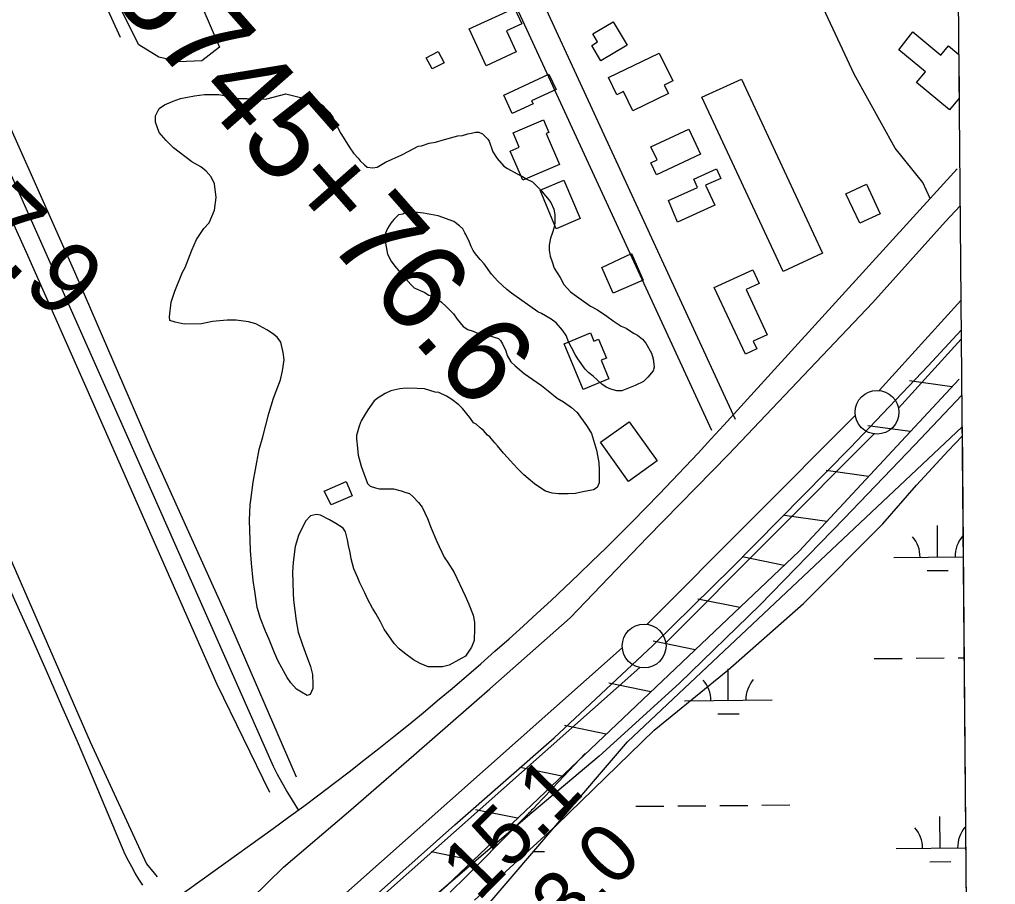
# Model space of a CAD drawing. Extents: x 3567028 to 3605064, y 510945 to 536587.
# Drawn here: x 3601737 to 3602852, y 526467 to 527456 of the extents above; entities that cross this region are included whole.
import ezdxf

# ---------------------------------------------------------------- set-up
doc = ezdxf.new("R2010")
doc.units = 0
for name, color, linetype in [('V-BLDG-OTLN', 7, 'Continuous'), ('V-FLOD-BASE', 7, 'Continuous'), ('V-GRID-FRAM', 7, 'Continuous'), ('V-LEVE-TOET', 7, 'Continuous'), ('V-RIVR-RANG', 7, 'Continuous'), ('V-RIVR-RANG-IDEN', 7, 'Continuous'), ('V-ROAD-CNTR', 7, 'Continuous'), ('V-RRAP-FSHR', 7, 'Continuous'), ('V-SITE-VEGE', 7, 'Continuous'), ('V-SURV-IDEN', 7, 'Continuous'), ('V-SURV-LINE', 7, 'Continuous'), ('V-TOPO-MINR', 7, 'Continuous'), ('V-TOPO-SHOR', 7, 'Continuous'), ('V-WETL-SWMP', 7, 'Continuous')]:
    doc.layers.add(name, color=color, linetype=linetype)

msp = doc.modelspace()

# ---------------------------------------------------------------- linework, layer by layer
at = {"layer": 'V-BLDG-OTLN'}
for p, q in [((3602741.2, 527421.4), (3602757.1, 527441.9)), ((3602757.1, 527441.9), (3602789.1, 527415.2)), ((3602771.7, 527396.1), (3602741.2, 527421.4)), ((3602789.1, 527415.2), (3602797.8, 527425.7)), ((3602797.8, 527425.7), (3602809.6, 527415.9)), ((3602809.6, 527415.9), (3602810, 527366.1)), ((3602761.5, 527383.8), (3602771.7, 527396.1)), ((3602798.9, 527352.7), (3602761.5, 527383.8)), ((3602810, 527366.1), (3602798.9, 527352.7))]:
    msp.add_line(p, q, dxfattribs=at)
for points in [[(3602304, 527418.9), (3602269.7, 527403.1), (3602250.4, 527445.2), (3602302.1, 527469), (3602310.4, 527450.8), (3602293, 527442.8)], [(3602414.7, 527453.2), (3602430.7, 527426.5), (3602400.8, 527408.7), (3602390.3, 527426.3), (3602397.1, 527430.4), (3602391.7, 527439.4)], [(3602221.7, 527406.5), (3602208, 527399.4), (3602201.3, 527412.2), (3602215, 527419.4)], [(3602409.5, 527389.5), (3602467.5, 527417.6), (3602482.9, 527385.7), (3602473.2, 527381), (3602477.9, 527371.3), (3602437.2, 527351.6), (3602426.6, 527373.7), (3602419, 527370)], [(3602289.8, 527369.4), (3602341.5, 527393.6), (3602349.6, 527376.1), (3602321.7, 527363.1), (3602323.3, 527359.7), (3602299.5, 527348.6)], [(3602561.3, 527387.7), (3602654, 527188.8), (3602609, 527167.8), (3602516.1, 527367.2)], [(3602300.7, 527326.4), (3602335.1, 527341.2), (3602341.3, 527326.8), (3602338.4, 527325.5), (3602353.5, 527290.3), (3602311.5, 527272.3), (3602297.1, 527305.6), (3602307.6, 527310.1)], [(3602458, 527310.3), (3602501.1, 527330.5), (3602514.5, 527302), (3602464.2, 527278.4), (3602457.7, 527292.2), (3602465.1, 527295.7)], [(3602478.2, 527249.2), (3602511.1, 527264), (3602506.9, 527273.3), (3602533, 527285.1), (3602537.8, 527274.4), (3602520.5, 527266.6), (3602530.9, 527243.6), (3602488.2, 527224.3)], [(3602358.4, 527272.3), (3602377.1, 527228.5), (3602349.8, 527216.8), (3602331.6, 527260.9)], [(3602680.7, 527256.8), (3602704.2, 527267.7), (3602719.9, 527233.9), (3602696.7, 527223.2)], [(3602435.7, 527188.4), (3602449, 527157.9), (3602414.7, 527143), (3602401.8, 527172.6)], [(3602530.4, 527149.8), (3602574.3, 527170), (3602581.6, 527154.1), (3602566.7, 527147.2), (3602590.6, 527095.6), (3602574.7, 527088.2), (3602578.8, 527079.4), (3602566, 527073.5)], [(3602380.7, 527032.9), (3602358.9, 527085.3), (3602389, 527097.9), (3602392.9, 527088.4), (3602398.2, 527090.6), (3602407.1, 527069), (3602401.1, 527066.5), (3602410, 527045.1)], [(3602433, 526996), (3602465, 526951.4), (3602432.4, 526928), (3602400.4, 526972.7)], [(3602084.7, 526916.9), (3602109.8, 526927.8), (3602116.8, 526911.7), (3602092.6, 526901.2)]]:
    msp.add_lwpolyline(points, close=True, dxfattribs=at)
at = {"layer": 'V-FLOD-BASE'}
msp.add_lwpolyline([(3602108.1, 526423.4), (3602233.9, 526535.5), (3602347.6, 526634.9), (3602460.1, 526740.6), (3602550.7, 526829.7), (3602685.7, 526966.5), (3602774.6, 527060.3), (3602812.4, 527100.9)], dxfattribs=at)
at = {"layer": 'V-GRID-FRAM'}
msp.add_lwpolyline([(3571081.5, 534531.3), (3602744.1, 534798.4), (3602905.4, 516616.2), (3571226.9, 516349), (3571081.5, 534531.3)], dxfattribs=at)
at = {"layer": 'V-LEVE-TOET'}
for points in [[(3601964.4, 526414.6), (3602038.1, 526487.2), (3602112.5, 526550.4), (3602187, 526615.2), (3602273.9, 526690.9), (3602365.6, 526772.1), (3602454.2, 526864.2), (3602546.7, 526958.6), (3602625.1, 527041.4), (3602711.3, 527132), (3602794.4, 527224.9), (3602811.1, 527242.9)], [(3602813, 527026.7), (3602759.5, 526970), (3602678.7, 526885.7), (3602582.3, 526786.5), (3602490.6, 526697.6), (3602398.9, 526614), (3602322.1, 526549.3), (3602213.2, 526456.4)]]:
    msp.add_lwpolyline(points, dxfattribs=at)
at = {"layer": 'V-ROAD-CNTR'}
for points in [[(3602776.9, 527251.3), (3602768.8, 527269.5), (3602737.1, 527308.7), (3602690.3, 527393.3), (3600737.5, 531577.4), (3599245.3, 534772.2)], [(3602554.7, 526998.7), (3602293.4, 527565.6)], [(3602527.5, 526986.1), (3602266.2, 527552.9)], [(3601877.4, 526466.7), (3601873.1, 526473.5), (3601868.9, 526480.4), (3601864.9, 526487.4), (3601861.1, 526494.5), (3601857.5, 526501.7), (3601854.1, 526509), (3601837.1, 526549.7), (3601820, 526590.3), (3601802.7, 526630.9), (3601785.1, 526671.3), (3601767.4, 526711.7), (3601749.5, 526752), (3601731.4, 526792.2), (3601713.1, 526832.3), (3601675.5, 526919.6), (3601637.8, 527006.7), (3601599.8, 527093.8), (3601561.6, 527180.7), (3601523.1, 527267.6), (3601501.8, 527314.1), (3601480.7, 527360.6), (3601459.8, 527407.2), (3601439, 527453.9)], [(3602055.5, 526552.8), (3602052.8, 526556.8), (3602047.2, 526565.7), (3602041.8, 526574.6), (3602036.5, 526583.7), (3602031.5, 526592.9), (3602026.6, 526602.1), (3601971.3, 526728), (3601915.7, 526853.8), (3601860, 526979.5), (3601666, 527414.8)], [(3602541.1, 526992.4), (3602807.9, 527285.3)], [(3599778.4, 524935), (3600301.8, 525298.3), (3601265.8, 525978.2), (3601681.3, 526283.6), (3602026.3, 526531.5)]]:
    msp.add_lwpolyline(points, dxfattribs=at)
msp.add_arc((3600123.7, 529174.5), 3256.6, 305.7489, 317.928, dxfattribs=at)
at = {"layer": 'V-RRAP-FSHR'}
for p, q in [((3602801.8, 527036.2), (3602753.4, 527042.9)), ((3602754.1, 526984.9), (3602705.8, 526991.6)), ((3602706.5, 526933.6), (3602658.1, 526940.3)), ((3602658.8, 526882.3), (3602610.5, 526889)), ((3602610.1, 526832.1), (3602562.3, 526841.8)), ((3602559.4, 526783.9), (3602511.5, 526793.6)), ((3602508.6, 526735.7), (3602460.7, 526745.4)), ((3602457.8, 526687.5), (3602410, 526697.3)), ((3602407, 526639.3), (3602359.2, 526649.1)), ((3602356.2, 526591.2), (3602308.4, 526600.9)), ((3602305.5, 526543), (3602257.6, 526552.7)), ((3602254.7, 526494.8), (3602206.8, 526504.5))]:
    msp.add_line(p, q, dxfattribs=at)
msp.add_lwpolyline([(3601833.7, 526125.6), (3601967.7, 526241.2), (3602225.1, 526466.7), (3602627.4, 526848.4), (3602810, 527045)], dxfattribs=at)
at = {"layer": 'V-SITE-VEGE'}
for p, q in [((3602797.4, 526962.8), (3602813.5, 526979.6)), ((3602813.5, 526979.6), (3602822.4, 525975.2)), ((3602761.4, 526923.7), (3602797.4, 526962.8)), ((3602723, 526879.7), (3602761.4, 526923.7)), ((3602632.3, 526788.6), (3602723, 526879.7)), ((3602545.7, 526712.1), (3602632.3, 526788.6)), ((3602461.6, 526643.8), (3602545.7, 526712.1)), ((3602350.5, 526535.6), (3602461.6, 526643.8)), ((3602256.5, 526449.3), (3602350.5, 526535.6))]:
    msp.add_line(p, q, dxfattribs=at)
for points in [[(3601696.1, 528048.1), (3601965.2, 527424.3), (3601944.8, 527408.8), (3601918.6, 527407.4), (3601895.8, 527412.7), (3601872.8, 527427), (3601851.9, 527468.7), (3601575.9, 528065.5)], [(3601999.4, 526883.8), (3602000.1, 526901.2), (3602000.7, 526906.6), (3602003.7, 526927.1), (3602006.2, 526941.5), (3602010.4, 526964.3), (3602014.7, 526978.8), (3602021.3, 527005.8), (3602026.8, 527023.2), (3602034.6, 527044.3), (3602037.1, 527054.5), (3602038.9, 527067.1), (3602037.7, 527075.5), (3602035.3, 527087), (3602031.1, 527093), (3602025.7, 527097.2), (3602019.1, 527101.4), (3602006.5, 527108.1), (3601998.1, 527110.5), (3601984.3, 527112.3), (3601974, 527112.4), (3601957.2, 527110.6), (3601944.6, 527108.2), (3601924.7, 527107.6), (3601914.5, 527110.1), (3601908.5, 527111.9), (3601907.9, 527116.1), (3601909.7, 527132.9), (3601914, 527145.5), (3601923, 527167.2), (3601926, 527172.6), (3601933.3, 527192.4), (3601938.7, 527204.4), (3601947.2, 527217), (3601953.2, 527223.6), (3601959.2, 527238.1), (3601961.1, 527252.5), (3601959.3, 527268.1), (3601955.7, 527276), (3601949.7, 527282.6), (3601943.7, 527287.4), (3601933.5, 527293.4), (3601912.5, 527309.1), (3601904.1, 527317.6), (3601896.3, 527326.6), (3601892.1, 527338.6), (3601892.1, 527345.8), (3601896.3, 527354.3), (3601902.4, 527358.5), (3601912, 527362.6), (3601920.4, 527365.6), (3601936.7, 527368.6), (3601948.1, 527370.4), (3601964.3, 527370.4), (3601974.5, 527368.5), (3601987.2, 527365.5), (3601996.2, 527365.5), (3602007, 527364.9), (3602019, 527365.4), (3602040.7, 527370.8), (3602073.2, 527362.9)], [(3602073.2, 527362.9), (3602079.2, 527360.5), (3602082.8, 527358.1), (3602087.6, 527352.7), (3602090.6, 527349.7), (3602094.8, 527343.6), (3602096, 527340), (3602103.7, 527325.6), (3602113.9, 527309.3), (3602118.1, 527303.3), (3602123.5, 527297.3), (3602125.9, 527294.3), (3602130.7, 527290), (3602133.7, 527287), (3602140.4, 527286.4), (3602145.2, 527287), (3602154.8, 527293), (3602173.5, 527301.4), (3602181.3, 527305.6), (3602192.1, 527311), (3602195.7, 527311.6), (3602204.7, 527314.6), (3602212, 527315.7), (3602222.2, 527318.7), (3602237.2, 527322.9), (3602242.7, 527323.5), (3602248.7, 527325.3), (3602252.9, 527325.9), (3602257.7, 527327.1), (3602261.3, 527327.1), (3602265.5, 527325.3), (3602271.5, 527319.2), (3602273.3, 527316.8), (3602277.5, 527304.8), (3602282.3, 527297), (3602290.1, 527288.5), (3602294.3, 527285.5), (3602305.1, 527279.5), (3602311.1, 527276.5), (3602315.3, 527274), (3602322.5, 527270.4), (3602333.3, 527259.6), (3602335.1, 527257.2), (3602339.9, 527251.7), (3602343.5, 527246.9), (3602347.1, 527239.1), (3602348.3, 527232.5), (3602348.3, 527224.7), (3602347.7, 527219.9), (3602345.3, 527211.4), (3602343.4, 527206), (3602341.6, 527198.2), (3602341.6, 527192.2), (3602342.8, 527185.6), (3602345.2, 527179), (3602347.6, 527171.7), (3602354.2, 527160.9), (3602358.4, 527153.1), (3602366.2, 527144.7), (3602372.8, 527139.8), (3602389, 527128.4), (3602396.8, 527124.1), (3602407.6, 527116.9), (3602414.8, 527111.5), (3602423.8, 527105.4), (3602429.8, 527103), (3602438.2, 527097.6), (3602442.5, 527095.2), (3602448.5, 527090.4), (3602452.1, 527086.1), (3602458.6, 527074.7), (3602460.4, 527068.1), (3602461.6, 527058.5), (3602460.4, 527054.3), (3602454.4, 527047.1), (3602449.6, 527042.3), (3602439.9, 527037.5), (3602424.9, 527031.5), (3602418.9, 527031.5), (3602412.3, 527033.3), (3602406.9, 527035.7), (3602402, 527039.3), (3602391.8, 527048.4), (3602387, 527052), (3602382.8, 527056.2), (3602374.4, 527068.3), (3602371.4, 527073.1), (3602367.3, 527080.9), (3602364.3, 527086.9), (3602361.3, 527094.7), (3602357.1, 527100.8), (3602349.9, 527109.2), (3602343.9, 527113.4), (3602333.1, 527120.1), (3602328.8, 527121.9), (3602298.8, 527143), (3602293.4, 527147.2), (3602283.2, 527156.8), (3602276, 527164.7), (3602267.6, 527176.7), (3602262.8, 527181.5)], [(3602262.8, 527181.5), (3602257.4, 527188.2), (3602255, 527191.8), (3602252.6, 527196.6), (3602250.8, 527201.4), (3602246.6, 527210.4), (3602245.4, 527212.2), (3602243, 527216.5), (3602239.4, 527220.1), (3602232.8, 527224.9), (3602214.8, 527231.5), (3602198, 527234.6), (3602191.4, 527235.2), (3602183.5, 527236.4), (3602179.3, 527236.4), (3602174.5, 527233.4), (3602169.7, 527232.8), (3602164.3, 527227.4), (3602160.7, 527223.2), (3602157, 527217.2), (3602154.6, 527211.8), (3602154.6, 527200.4), (3602157, 527187.8), (3602161.2, 527179.9), (3602165.4, 527173.9), (3602176.8, 527160.7), (3602184, 527152.8), (3602187.6, 527149.2), (3602194.2, 527146.2), (3602199, 527144.4), (3602204.4, 527140.8), (3602207.4, 527140.2), (3602211.6, 527138.9), (3602218.8, 527132.9), (3602224.2, 527128.1), (3602232.6, 527119.7), (3602236.8, 527113.6), (3602243.4, 527105.2), (3602248.8, 527101.6), (3602254.8, 527099.8), (3602259, 527098), (3602267.5, 527095.5), (3602272.9, 527094.9), (3602283.7, 527091.3), (3602286.1, 527088.9), (3602288.5, 527085.3), (3602292.1, 527077.4), (3602293.9, 527072), (3602298.1, 527064.8), (3602302.9, 527060), (3602313.1, 527051.5), (3602332.9, 527037.7), (3602340.7, 527031.6), (3602350.9, 527023.2), (3602358.1, 527019), (3602367.1, 527012.4), (3602373.7, 527006.9), (3602384.5, 526991.9), (3602386.9, 526987.7), (3602389.9, 526982.8), (3602395.9, 526963.6), (3602398.3, 526949.7), (3602398.8, 526940.7), (3602398.8, 526926.3), (3602396.4, 526920.9), (3602392.2, 526918.5), (3602380.2, 526916.1), (3602371.7, 526914.3), (3602363.3, 526913.7), (3602352.5, 526913.8), (3602345.3, 526914.4), (3602337.5, 526916.8), (3602330.9, 526921), (3602324.8, 526925.2), (3602317.6, 526931.3), (3602312.8, 526935.5), (3602305.6, 526942.7), (3602301.4, 526947.5), (3602297.2, 526951.8), (3602294.2, 526955.4), (3602289.4, 526960.2), (3602282.8, 526968.6), (3602279.8, 526972.2), (3602277.4, 526974.6), (3602273.8, 526978.9), (3602271.4, 526980.7), (3602266.6, 526986.1), (3602263, 526989.1), (3602258.2, 526993.3), (3602255.2, 526995.1), (3602251, 527001.2), (3602242.6, 527011.4), (3602238.4, 527015.6), (3602230.6, 527021.6), (3602224.6, 527025.3), (3602215.6, 527029.5), (3602211.4, 527030.1), (3602199.4, 527033.7), (3602191, 527034.3), (3602178.3, 527034.4), (3602171.1, 527033.8)], [(3602171.1, 527033.8), (3602160.9, 527031.4), (3602154.3, 527028.4), (3602146.4, 527023.6), (3602141.6, 527020), (3602134.4, 527009.8), (3602131.4, 527005), (3602127.1, 526997.2), (3602124.7, 526991.2), (3602121.7, 526980.4), (3602121.7, 526976.8), (3602122.9, 526965.9), (3602123.5, 526958.1), (3602127, 526945.5), (3602134.2, 526925.6), (3602137.2, 526922.6), (3602143.2, 526920.8), (3602148, 526919.6), (3602163.7, 526919.5), (3602172.7, 526917.1), (3602178.1, 526915.3), (3602182.3, 526914.1), (3602186.5, 526910.5), (3602192.5, 526903.9), (3602196.7, 526898.4), (3602202.7, 526885.8), (3602206.9, 526874.4), (3602213.5, 526859.3), (3602221.9, 526841.3), (3602226, 526835.2), (3602233.2, 526823.8), (3602245.8, 526797.3), (3602250, 526787.7), (3602254.8, 526775), (3602256.6, 526767.2), (3602256.6, 526760), (3602255.9, 526746.2), (3602252.9, 526738.4), (3602246.3, 526728.2), (3602238.5, 526724), (3602227.6, 526718), (3602219.8, 526716.2), (3602203.6, 526716.2), (3602194.5, 526719.8), (3602186.7, 526724.1), (3602176.5, 526731.9), (3602170.5, 526736.7), (3602164.5, 526742.7), (3602153.1, 526759), (3602148.9, 526767.4), (3602143.5, 526777.1), (3602140, 526783.1), (3602134, 526793.9), (3602131, 526800.5), (3602125.6, 526812), (3602123.2, 526818), (3602118.4, 526828.2), (3602115.4, 526839.7), (3602114.2, 526846.9), (3602112.4, 526854.7), (3602111.2, 526861.3), (3602108.9, 526870.3), (3602106.5, 526874.6), (3602098, 526880), (3602090.8, 526884.2), (3602080.6, 526889.6), (3602075.8, 526890.3), (3602069.2, 526888.5), (3602063.2, 526882.5), (3602055.3, 526866.2), (3602051.7, 526853.6), (3602049.3, 526835.6), (3602048.6, 526824.2), (3602049.2, 526800.1), (3602049.8, 526792.3), (3602052.7, 526768.8), (3602055.1, 526755.6), (3602059.9, 526741.2), (3602062.9, 526732.7), (3602068.9, 526716.5), (3602071.2, 526707.5), (3602071.8, 526696), (3602071.8, 526691.2), (3602068.8, 526684.6), (3602065.2, 526683.4), (3602058.6, 526687), (3602053.2, 526690.7), (3602046.6, 526697.9), (3602042.4, 526703.9), (3602040.6, 526707.5), (3602032.2, 526722.6), (3602028, 526732.2), (3602022, 526747.2), (3602017.8, 526756.9), (3602011.8, 526771.3), (3602008.3, 526783.9), (3602005.3, 526802.6), (3602003.5, 526814.6), (3602001.7, 526834.5), (3602000.6, 526848.9), (3601999.4, 526883.8)]]:
    msp.add_lwpolyline(points, dxfattribs=at)
at = {"layer": 'V-SURV-LINE'}
for points in [[(3602718.7, 527032), (3602812.1, 527134.6)], [(3602812.5, 527090.4), (3602740.9, 527011.8)], [(3602453.7, 526764.7), (3602691.6, 527003.6)], [(3602712.9, 526982.4), (3602474.9, 526743.6)], [(3601759.8, 526146.8), (3602425.3, 526737.9)], [(3602445.2, 526715.5), (3601779.7, 526124.4)]]:
    msp.add_lwpolyline(points, dxfattribs=at)
for centre in [(3602716.3, 527007.1), (3602450.2, 526740)]:
    msp.add_circle(centre, 25, dxfattribs=at)
at = {"layer": 'V-TOPO-MINR'}
msp.add_lwpolyline([(3602382.8, 526617.2), (3602346.3, 526578.1), (3602342, 526573.5), (3602337.8, 526569), (3602333.5, 526564.4), (3602329.2, 526559.9), (3602322.9, 526553.3), (3602321.7, 526552.1), (3602320.6, 526550.9), (3602318.2, 526548.5), (3602284, 526513.7), (3602265.6, 526495.2), (3602247.1, 526476.8), (3602228.5, 526458.5)], dxfattribs=at)
at = {"layer": 'V-TOPO-SHOR'}
for points in [[(3601851.9, 527435.5), (3601631.7, 527917.6), (3601422.1, 528386.9), (3601229.2, 528822.9), (3600953, 529453.6), (3600736.4, 529938.3), (3600560.5, 530344.8), (3600361, 530798.1)], [(3601465.1, 527426.9), (3601554.4, 527227.8), (3601634.8, 527048.2), (3601732.2, 526826.3), (3601817.4, 526630.4), (3601881.5, 526490.8), (3601893.7, 526476.1)], [(3602053.2, 526590), (3601974.2, 526772), (3601887.4, 526964.6), (3601799.7, 527167), (3601690.9, 527411)], [(3601649.3, 527398.8), (3601744.3, 527189.9), (3601820.6, 527016.9), (3601892, 526855.3), (3601961.9, 526696.2), (3602022.2, 526573)]]:
    msp.add_lwpolyline(points, dxfattribs=at)
at = {"layer": 'V-WETL-SWMP'}
for p, q in [((3602431.1, 526630.3), (3602813.4, 526990.4)), ((3602813.4, 526990.4), (3602823.3, 525871.2)), ((3602785.5, 526841.6), (3602785.2, 526877.6)), ((3602735.5, 526841.2), (3602814.7, 526841.9)), ((3602773.7, 526826.1), (3602797.7, 526826.3)), ((3602713.1, 526725.6), (3602745.1, 526725.8)), ((3602761.1, 526726), (3602793.1, 526726.2)), ((3602809.1, 526726.4), (3602815.7, 526726.4)), ((3602546.4, 526677.7), (3602546.1, 526713.7)), ((3602496.4, 526677.3), (3602596.4, 526678.2)), ((3602534.6, 526662.2), (3602558.6, 526662.4)), ((3602265.1, 526436.7), (3602431.1, 526630.3)), ((3602440.6, 526556.8), (3602472.6, 526557)), ((3602488.6, 526557.2), (3602520.6, 526557.4)), ((3602536.6, 526557.6), (3602568.6, 526557.8)), ((3602584.6, 526558), (3602616.6, 526558.3)), ((3602788.3, 526509), (3602788, 526545)), ((3602323.6, 526505), (3602336.4, 526505.1)), ((3602738.3, 526508.5), (3602817.6, 526509.2)), ((3602776.5, 526493.4), (3602800.5, 526493.6))]:
    msp.add_line(p, q, dxfattribs=at)
for centre, start, end in [((3602730.3, 526841.6), 359.7115, 41.2552), ((3602840.8, 526842.6), 139.7115, 181.2552), ((3602491.2, 526677.7), 359.7115, 41.2552), ((3602601.7, 526678.7), 139.7115, 181.2552), ((3602733.1, 526509), 359.7115, 41.2552), ((3602843.6, 526509.9), 139.7115, 181.2552)]:
    msp.add_arc(centre, 35.2, start, end, dxfattribs=at)

# ---------------------------------------------------------------- texts
at = {"layer": 'V-RIVR-RANG'}
for s, p in [('15.1', (3602260.4, 526446.8)), ('13.0', (3602328.1, 526373))]:
    msp.add_text(s, height=67, rotation=45.4283, dxfattribs=at).set_placement(p)
at = {"layer": 'V-RIVR-RANG-IDEN'}
msp.add_text('R-117.9', height=83, rotation=315.5689, dxfattribs=at).set_placement((3601499.9, 527385.2))
at = {"layer": 'V-SURV-IDEN'}
msp.add_text('5745+76.6', height=100, rotation=311.3182, dxfattribs=at).set_placement((3601838.2, 527484.4))

doc.saveas('drawing.dxf')
